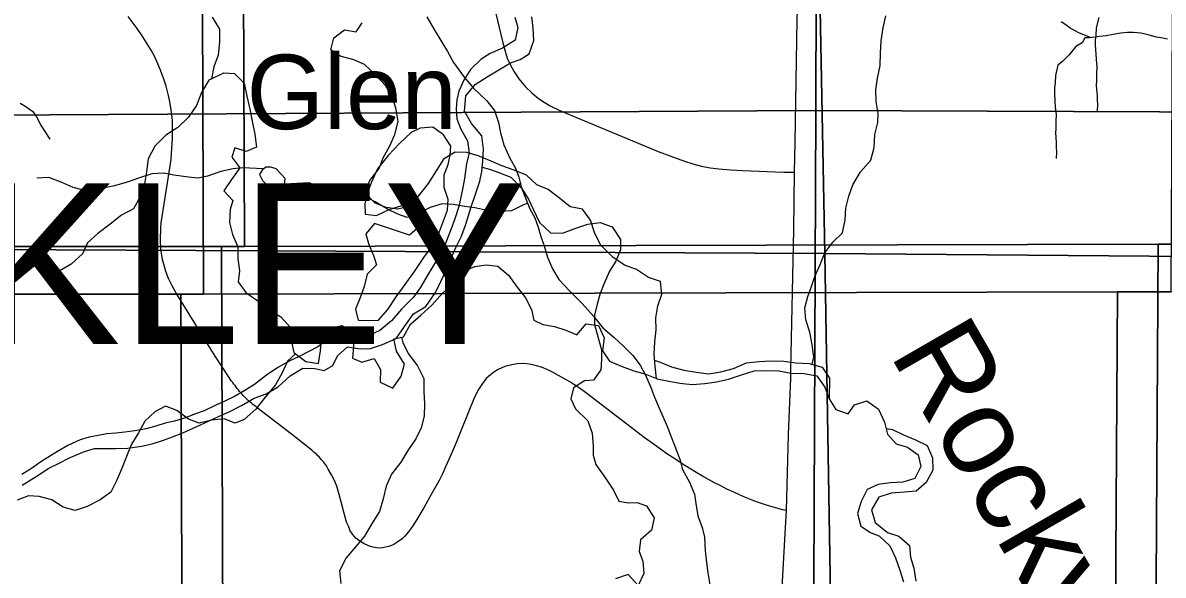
# Model space of a CAD drawing. Extents: x -21.1 to 50.3, y 0 to 22.1.
# Drawn here: x 4.62 to 5.83, y 18.656 to 19.242 of the extents above; entities that cross this region are included whole.
import ezdxf

# ---------------------------------------------------------------- set-up
doc = ezdxf.new("R2010")
doc.units = 0
for name, color, linetype in [('GM_X_County_Road', 7, 'Continuous'), ('GM_X_Major_Lake', 7, 'Continuous'), ('GM_X_Minor_Lake', 7, 'Continuous'), ('GM_X_Minor_River', 7, 'Continuous'), ('GM_X_Minor_River_Text', 7, 'Continuous'), ('GM_X_Section', 7, 'Continuous'), ('GM_X_Township_Road', 7, 'Continuous'), ('GM_X_Township_Text', 7, 'Continuous'), ('GM_X_Unincorporated_Text', 7, 'Continuous')]:
    doc.layers.add(name, color=color, linetype=linetype)

msp = doc.modelspace()

# ---------------------------------------------------------------- linework, layer by layer
at = {"layer": 'GM_X_County_Road'}
msp.add_lwpolyline([(5.424, 18.6113), (5.4293, 18.7062), (5.4303, 18.7248), (5.4325, 18.8053), (5.4349, 18.8651), (5.4352, 18.8747), (5.4384, 19.0226), (5.4391, 19.0837), (5.4395, 19.1151), (5.4419, 19.2454), (5.4424, 19.2665), (5.4432, 19.282), (5.4447, 19.2975), (5.4459, 19.3087), (5.4513, 19.3516), (5.4537, 19.3684), (5.4576, 19.3907), (5.4674, 19.4496), (5.4888, 19.5849), (5.4921, 19.6051)], dxfattribs=at)
at = {"layer": 'GM_X_Major_Lake'}
for points in [[(4.8209, 19.2481), (4.8286, 19.2352), (4.8286, 19.2215), (4.8272, 19.2078), (4.8227, 19.1953), (4.8201, 19.1827), (4.833, 19.1889), (4.8444, 19.1882), (4.8547, 19.1779), (4.8575, 19.1643), (4.8609, 19.1506), (4.8633, 19.1377), (4.866, 19.124), (4.868, 19.1103), (4.857, 19.1057), (4.8448, 19.1094), (4.8418, 19.0995), (4.8502, 19.0881), (4.8412, 19.0759), (4.8332, 19.0637), (4.8428, 19.0535), (4.8398, 19.044), (4.8391, 19.0303), (4.8422, 19.0174), (4.848, 19.0045), (4.8481, 18.9919), (4.8496, 18.979), (4.8482, 18.9672), (4.8566, 18.9558), (4.8692, 18.9471), (4.8814, 18.9381), (4.8936, 18.9301), (4.904, 18.9188), (4.9048, 18.9055), (4.9075, 18.8922), (4.9201, 18.8827), (4.9335, 18.8805), (4.9357, 18.8942), (4.9368, 18.9079), (4.9462, 18.9186), (4.9588, 18.9209), (4.9702, 18.9119), (4.9707, 18.8993), (4.9696, 18.8864), (4.9795, 18.8822), (4.9928, 18.8861), (4.9993, 18.8744), (4.999, 18.8607), (5.0124, 18.8546), (5.0214, 18.8672), (5.0248, 18.8798), (5.0163, 18.8938), (5.0136, 18.9068), (5.0239, 18.9091), (5.0314, 18.9224), (5.0424, 18.932), (5.0538, 18.9427), (5.0651, 18.9553), (5.0772, 18.966), (5.0867, 18.9783), (5.0996, 18.9836), (5.1118, 18.9852), (5.124, 18.9838), (5.1354, 18.9743), (5.1435, 18.9629), (5.1534, 18.9504), (5.1596, 18.9379)], [(4.8209, 19.2481), (4.8286, 19.2352), (4.8286, 19.2215), (4.8272, 19.2078), (4.8227, 19.1953), (4.8201, 19.1827), (4.833, 19.1889), (4.8444, 19.1882), (4.8547, 19.1779), (4.8575, 19.1643), (4.8609, 19.1506), (4.8633, 19.1377), (4.866, 19.124), (4.868, 19.1103), (4.857, 19.1057), (4.8448, 19.1094), (4.8418, 19.0995), (4.8502, 19.0881), (4.8412, 19.0759), (4.8332, 19.0637), (4.8428, 19.0535), (4.8398, 19.044), (4.8391, 19.0303), (4.8422, 19.0174), (4.848, 19.0045), (4.8481, 18.9919), (4.8496, 18.979), (4.8482, 18.9672), (4.8566, 18.9558), (4.8692, 18.9471), (4.8814, 18.9381), (4.8936, 18.9301), (4.904, 18.9188), (4.9048, 18.9055), (4.9075, 18.8922), (4.9201, 18.8827), (4.9335, 18.8805), (4.9357, 18.8942), (4.9368, 18.9079), (4.9462, 18.9186), (4.9588, 18.9209), (4.9702, 18.9119), (4.9707, 18.8993), (4.9696, 18.8864), (4.9795, 18.8822), (4.9928, 18.8861), (4.9993, 18.8744), (4.999, 18.8607), (5.0124, 18.8546), (5.0214, 18.8672), (5.0248, 18.8798), (5.0163, 18.8938), (5.0136, 18.9068), (5.0239, 18.9091), (5.0314, 18.9224), (5.0424, 18.932), (5.0538, 18.9427), (5.0651, 18.9553), (5.0772, 18.966), (5.0867, 18.9783), (5.0996, 18.9836), (5.1118, 18.9852), (5.124, 18.9838), (5.1354, 18.9743), (5.1435, 18.9629), (5.1534, 18.9504), (5.1596, 18.9379)], [(5.1596, 18.9379), (5.1623, 18.9265), (5.1718, 18.922), (5.184, 18.9198), (5.1962, 18.916), (5.208, 18.9111), (5.2179, 18.9226), (5.2308, 18.9208), (5.237, 18.9079), (5.2351, 18.8942), (5.2424, 18.8832), (5.2561, 18.8775), (5.2683, 18.873), (5.2802, 18.8697), (5.2923, 18.8648), (5.2911, 18.8777), (5.2899, 18.8906), (5.2906, 18.9036), (5.2921, 18.9165), (5.2916, 18.9291), (5.2939, 18.942), (5.298, 18.9542), (5.2968, 18.9675), (5.2838, 18.972), (5.2712, 18.9803), (5.2586, 18.9848), (5.246, 18.9935), (5.233, 19.0067), (5.2265, 19.0196), (5.2223, 19.0326), (5.2138, 19.0443), (5.2009, 19.0469), (5.1894, 19.056), (5.1776, 19.0654), (5.1654, 19.0703), (5.1543, 19.0805), (5.1413, 19.0858), (5.1284, 19.0903), (5.1169, 19.0952), (5.1032, 19.1008), (5.091, 19.1046), (5.0788, 19.1049), (5.0663, 19.0976), (5.0584, 19.085), (5.0501, 19.0716), (5.041, 19.0598), (5.0312, 19.0476), (5.0175, 19.0445), (5.0053, 19.0463), (4.9939, 19.0508), (4.9828, 19.0622), (4.988, 19.0748), (4.9979, 19.0874), (5.0024, 19.0988), (5.0095, 19.1114), (5.0148, 19.1236), (5.0182, 19.1373), (5.0162, 19.1502), (5.0123, 19.1631), (5.005, 19.1753), (4.9939, 19.1874), (4.9825, 19.198), (4.971, 19.2029), (4.9565, 19.2066), (4.9466, 19.2134), (4.95, 19.2263), (4.9614, 19.2348), (4.9735, 19.2325), (4.98, 19.2421)]]:
    msp.add_lwpolyline(points, dxfattribs=at)
at = {"layer": 'GM_X_Minor_Lake'}
for points in [[(4.9931, 19.0293), (4.9839, 19.0183), (4.9868, 19.0081), (4.992, 18.9951), (4.9953, 18.9852), (4.9853, 18.9754), (4.9822, 18.9625), (4.9782, 18.9515), (4.9728, 18.9383), (4.9757, 18.9265), (4.997, 18.9263), (5.0073, 18.938), (5.0162, 18.9515), (5.0258, 18.9644), (5.0355, 18.9783), (5.0455, 18.993), (5.0543, 19.0051), (5.0609, 19.0179), (5.0664, 19.0319), (5.0707, 19.0433), (5.0712, 19.0547), (5.0671, 19.0673), (5.0669, 19.0809), (5.0712, 19.0919), (5.0735, 19.1018), (5.074, 19.1113), (5.0662, 19.1231), (5.0549, 19.1312), (5.0416, 19.1302), (5.032, 19.1257), (5.0198, 19.1141), (5.0075, 19.1013), (4.9963, 19.087), (4.9897, 19.0722), (4.9858, 19.0616), (4.9827, 19.0499), (4.9833, 19.0392), (4.9951, 19.0376), (5.0088, 19.0439), (5.021, 19.048), (5.0332, 19.0509), (5.0429, 19.0375), (5.0409, 19.0261), (5.0302, 19.0167)], [(4.8984, 19.0768), (4.8935, 19.0817), (4.8886, 19.087), (4.8829, 19.0889), (4.8776, 19.0889), (4.8738, 19.0859), (4.8711, 19.0813), (4.8742, 19.0749), (4.8783, 19.0707), (4.8825, 19.0673), (4.8886, 19.0642), (4.8969, 19.0642)], [(4.8969, 19.0642), (4.8984, 19.0768)], [(5.0302, 19.0167), (4.9931, 19.0293)]]:
    msp.add_lwpolyline(points, dxfattribs=at)
at = {"layer": 'GM_X_Minor_River'}
for points in [[(5.4578, 18.8798), (5.4596, 18.8872), (5.4576, 18.9009), (5.4553, 18.9139), (5.4511, 18.9268), (5.45, 18.9397), (5.453, 18.9519), (5.4568, 18.9614), (5.4606, 18.9728), (5.4663, 18.9857), (5.4712, 18.9979), (5.4795, 19.0093), (5.4898, 19.0192), (5.4928, 19.0329), (5.4936, 19.0455), (5.4966, 19.058), (5.5008, 19.0702), (5.5091, 19.0839), (5.5201, 19.0965), (5.5235, 19.1098), (5.5243, 19.1235), (5.5273, 19.1364), (5.5277, 19.1459), (5.5258, 19.1585), (5.5254, 19.171), (5.5272, 19.1832), (5.5299, 19.1969), (5.5302, 19.2098), (5.531, 19.2231), (5.5329, 19.2368), (5.5359, 19.2494)], [(5.1422, 19.2481), (5.1452, 19.237), (5.1424, 19.2238), (5.129, 19.2152), (5.116, 19.2096), (5.1065, 19.2036), (5.095, 19.1927), (5.088, 19.1814), (5.0826, 19.1697), (5.0806, 19.1602), (5.0797, 19.1507), (5.0804, 19.1401), (5.0848, 19.1294), (5.0919, 19.1168), (5.0937, 19.1038), (5.0909, 19.0928), (5.0885, 19.0769), (5.0869, 19.0674), (5.0849, 19.0572), (5.0825, 19.0473), (5.0785, 19.0341), (5.0746, 19.0235), (5.0707, 19.0137), (5.0668, 19.0031), (5.058, 18.988), (5.0502, 18.9755), (5.0417, 18.9608), (5.0344, 18.951), (5.0218, 18.9382), (5.011, 18.9258), (4.9988, 18.9156), (4.9858, 18.9097), (4.9718, 18.9163), (4.9585, 18.9164), (4.9463, 18.9082), (4.9329, 18.8984), (4.9131, 18.888), (4.9031, 18.8835), (4.8905, 18.8765), (4.8783, 18.8682), (4.8657, 18.8585), (4.8554, 18.8521), (4.8443, 18.8458), (4.8348, 18.8409), (4.8245, 18.8365), (4.8122, 18.8305), (4.802, 18.8268), (4.7924, 18.8231), (4.7806, 18.8195), (4.7707, 18.8173), (4.7608, 18.8143), (4.7506, 18.8114), (4.7388, 18.8092), (4.7281, 18.8078), (4.7186, 18.8068), (4.7091, 18.8061), (4.6996, 18.8043), (4.6901, 18.8025), (4.6806, 18.7996), (4.6676, 18.7936), (4.6565, 18.7873), (4.639, 18.7764), (4.629, 18.7693), (4.6187, 18.763)], [(4.619, 18.7516), (4.6339, 18.7609), (4.6473, 18.7695), (4.6576, 18.7747), (4.6701, 18.7811), (4.6854, 18.7874), (4.6957, 18.7903), (4.7055, 18.7906), (4.7181, 18.7905), (4.7314, 18.7907), (4.7458, 18.7928), (4.7572, 18.7954), (4.769, 18.7994), (4.7786, 18.8028), (4.7896, 18.8072), (4.8037, 18.8135), (4.8175, 18.8198), (4.8274, 18.8243), (4.838, 18.8291), (4.8518, 18.8362), (4.8652, 18.844), (4.8781, 18.8485), (4.8907, 18.8559), (4.9034, 18.8676), (4.9171, 18.8758), (4.9296, 18.8753), (4.9395, 18.8733), (4.949, 18.8785), (4.9537, 18.8887), (4.9644, 18.8985), (4.9777, 18.8961), (4.9887, 18.8967), (5.0016, 18.9008), (5.0161, 18.9071), (5.025, 18.9199), (5.0346, 18.9335), (5.0476, 18.941), (5.058, 18.9561), (5.0634, 18.9678), (5.0689, 18.9791), (5.0735, 18.9901), (5.0798, 19.0045), (5.0852, 19.015), (5.0891, 19.0252), (5.0922, 19.0351), (5.095, 19.0449), (5.1005, 19.0612), (5.1048, 19.0741), (5.1072, 19.0843), (5.108, 19.0957), (5.1089, 19.1082), (5.1072, 19.1223), (5.0959, 19.1353), (5.0888, 19.1483), (5.0901, 19.1646), (5.0998, 19.1767), (5.1127, 19.1849), (5.1269, 19.1931), (5.1376, 19.1995), (5.1479, 19.2032), (5.1574, 19.2092), (5.1621, 19.2232), (5.1615, 19.2365), (5.1601, 19.2483)], [(5.0486, 19.2486), (5.0566, 19.2349), (5.0645, 19.2217), (5.0706, 19.2118), (5.077, 19.2), (5.0884, 19.1845), (5.0983, 19.1727), (5.1119, 19.1598), (5.1206, 19.1492), (5.1248, 19.1363), (5.1267, 19.1253), (5.1304, 19.1128), (5.1369, 19.0984), (5.1426, 19.0878), (5.1463, 19.0783), (5.149, 19.0669), (5.1539, 19.0552), (5.1581, 19.0449), (5.1634, 19.0351), (5.1668, 19.0252), (5.1698, 19.0153), (5.1732, 19.0055), (5.1766, 18.9933), (5.1819, 18.9812), (5.1887, 18.9698), (5.2005, 18.9573), (5.2134, 18.9444), (5.2255, 18.9308), (5.2354, 18.9186), (5.2475, 18.9084), (5.2573, 18.8989), (5.2672, 18.889), (5.2751, 18.8788), (5.2804, 18.8689), (5.2861, 18.8561), (5.2903, 18.8451), (5.2952, 18.8333), (5.2997, 18.8238), (5.3043, 18.8132), (5.3081, 18.803), (5.3119, 18.7931), (5.3172, 18.7791), (5.3202, 18.7681), (5.3274, 18.7548), (5.3327, 18.7419), (5.3342, 18.732), (5.3365, 18.7191), (5.341, 18.7066), (5.3433, 18.6964), (5.344, 18.682), (5.3455, 18.6695), (5.3471, 18.6585), (5.3489, 18.6459)], [(5.7531, 19.2264), (5.7416, 19.2311), (5.7363, 19.2338), (5.7317, 19.2364), (5.7271, 19.2398), (5.7222, 19.2432)], [(5.7619, 19.2477), (5.7593, 19.2367), (5.759, 19.2287), (5.7582, 19.2238), (5.7583, 19.2184), (5.7587, 19.2093), (5.7591, 19.2033), (5.7599, 19.1953), (5.7596, 19.1881), (5.7596, 19.1805), (5.7593, 19.1759), (5.7597, 19.1714), (5.7601, 19.1649), (5.7601, 19.1603), (5.7605, 19.1554), (5.7602, 19.1486)], [(5.8349, 19.2248), (5.83, 19.2259), (5.8231, 19.227), (5.817, 19.2285), (5.8113, 19.23), (5.8067, 19.2311), (5.7987, 19.2318), (5.7923, 19.2318), (5.7854, 19.231), (5.7774, 19.2298), (5.7698, 19.2283), (5.7626, 19.2275), (5.758, 19.2267), (5.7516, 19.2263), (5.747, 19.2262), (5.7444, 19.2209), (5.7375, 19.2171), (5.73, 19.2079), (5.7235, 19.201), (5.7186, 19.1972), (5.716, 19.1862), (5.7157, 19.1782), (5.7149, 19.1732), (5.715, 19.1679), (5.7154, 19.1588), (5.7158, 19.1527), (5.7166, 19.1448), (5.7163, 19.1375), (5.7163, 19.1299), (5.716, 19.1254), (5.7164, 19.1208), (5.7168, 19.1144), (5.7168, 19.1098), (5.7172, 19.1049), (5.7169, 19.098)], [(4.8201, 19.1827), (4.8172, 19.1812), (4.8093, 19.1682), (4.8043, 19.1545), (4.7956, 19.142), (4.7842, 19.1309), (4.7717, 19.1229), (4.7599, 19.1111), (4.7527, 19.0978), (4.7512, 19.0841), (4.7489, 19.0712), (4.7447, 19.0582), (4.7371, 19.0449), (4.7246, 19.038), (4.7124, 19.0285), (4.6995, 19.0186), (4.6885, 19.0087), (4.6832, 18.9969), (4.671, 18.9859), (4.6585, 18.9786), (4.6456, 18.971)], [(4.617, 19.157), (4.6228, 19.1533), (4.6304, 19.148), (4.6342, 19.1423), (4.6393, 19.1328), (4.6423, 19.1279), (4.6485, 19.1188)], [(4.8756, 19.0873), (4.8526, 19.0881), (4.8431, 19.087), (4.8298, 19.0843), (4.8158, 19.0794), (4.8055, 19.0771), (4.7957, 19.0783), (4.7801, 19.0805), (4.7695, 19.0824), (4.7566, 19.0817), (4.7437, 19.0775), (4.7305, 19.0729), (4.7172, 19.0692), (4.7047, 19.0665), (4.6952, 19.0657), (4.6827, 19.065), (4.6732, 19.0673), (4.6603, 19.0729), (4.6475, 19.0779), (4.6346, 19.0771)], [(5.1075, 19.0891), (5.1152, 19.0869), (5.125, 19.0834), (5.1378, 19.0783), (5.1495, 19.0664), (5.157, 19.0542), (5.1618, 19.0435), (5.1681, 19.0301), (5.1801, 19.0194), (5.1926, 19.0189), (5.2068, 19.0241), (5.2197, 19.0285), (5.2326, 19.0303), (5.2455, 19.0256), (5.2541, 19.0122), (5.2543, 19.0012), (5.2493, 18.9891), (5.2427, 18.9785), (5.2365, 18.9649), (5.2326, 18.955), (5.2295, 18.9437), (5.2267, 18.9319), (5.2266, 18.9221), (5.2306, 18.908), (5.2339, 18.895), (5.2342, 18.8848), (5.2333, 18.8741), (5.2256, 18.8628), (5.2161, 18.8621), (5.2043, 18.855), (5.2015, 18.8433), (5.2063, 18.8326), (5.2195, 18.8199), (5.2243, 18.8066), (5.2252, 18.7929), (5.2251, 18.7834), (5.2281, 18.7735), (5.2382, 18.759), (5.2468, 18.7464), (5.2524, 18.7345), (5.2626, 18.7329), (5.2721, 18.7332), (5.2819, 18.7297), (5.2898, 18.717), (5.287, 18.7038), (5.2755, 18.6936), (5.2742, 18.6811), (5.2779, 18.6708), (5.2789, 18.6579), (5.2731, 18.645), (5.2622, 18.6569), (5.2489, 18.6521)], [(5.1557, 19.0509), (5.1505, 19.0487), (5.1384, 19.0426), (5.1259, 19.0419), (5.1126, 19.043), (5.0997, 19.0457), (5.0891, 19.0472), (5.0766, 19.0495), (5.0648, 19.0502), (5.0523, 19.046), (5.039, 19.0396), (5.0277, 19.0354), (5.0178, 19.0392), (5.0068, 19.0445), (4.9939, 19.0521), (4.981, 19.0589), (4.9712, 19.0627), (4.9617, 19.0631), (4.9484, 19.0631), (4.9359, 19.0673), (4.9238, 19.0722), (4.8977, 19.0709)], [(5.0218, 18.9086), (5.0231, 18.903), (5.0288, 18.8913), (5.0387, 18.878), (5.0456, 18.8647), (5.0456, 18.851), (5.046, 18.8377), (5.0457, 18.8247), (5.0426, 18.8125), (5.037, 18.8008), (5.0286, 18.7882), (5.021, 18.776), (5.0111, 18.7631), (5.0054, 18.7505), (5.0024, 18.7372), (4.9983, 18.7235), (4.9899, 18.7102), (4.9823, 18.6976), (4.9732, 18.6866), (4.9629, 18.6744), (4.9561, 18.6607), (4.9573, 18.6474)], [(4.9091, 18.891), (4.9006, 18.8831), (4.8949, 18.8709), (4.8881, 18.858), (4.8771, 18.845), (4.8672, 18.8321), (4.8547, 18.8211), (4.8452, 18.8172), (4.8334, 18.8218), (4.8204, 18.8206), (4.8071, 18.8172), (4.7957, 18.8217), (4.7831, 18.8309), (4.7713, 18.8354), (4.7599, 18.8293), (4.7493, 18.8194), (4.7424, 18.8072), (4.7352, 18.795), (4.7299, 18.7821), (4.7246, 18.7684), (4.7193, 18.7562), (4.7132, 18.7441), (4.7018, 18.7361), (4.6881, 18.7288), (4.6752, 18.7246), (4.6627, 18.7284), (4.6505, 18.736), (4.6371, 18.7394), (4.6257, 18.7401), (4.6136, 18.7356)], [(5.2905, 18.8842), (5.2963, 18.8821), (5.3085, 18.8772), (5.3215, 18.8737), (5.3344, 18.8715), (5.3481, 18.8696), (5.3607, 18.8719), (5.3743, 18.8753), (5.388, 18.8814), (5.401, 18.8826), (5.4139, 18.8834), (5.4276, 18.883), (5.4402, 18.8815), (5.4546, 18.8808), (5.4683, 18.8766), (5.476, 18.8652), (5.4756, 18.843)], [(5.2923, 18.8648), (5.293, 18.8645), (5.3036, 18.8623), (5.3173, 18.8597), (5.3302, 18.8585), (5.3439, 18.8593), (5.3561, 18.8612), (5.369, 18.8639), (5.3827, 18.8685), (5.396, 18.8727), (5.409, 18.8731), (5.4227, 18.8727), (5.4352, 18.8705), (5.4489, 18.8701), (5.4626, 18.8675), (5.471, 18.8557), (5.4756, 18.8431), (5.4829, 18.8317), (5.4958, 18.8272), (5.5026, 18.8367), (5.5156, 18.8409), (5.5281, 18.8322), (5.5346, 18.8185), (5.5377, 18.8056), (5.5468, 18.7953), (5.559, 18.7919), (5.5704, 18.7839), (5.5731, 18.7714), (5.5667, 18.7585), (5.5541, 18.7546), (5.5404, 18.7539), (5.5279, 18.7523), (5.5161, 18.747), (5.5096, 18.7344), (5.5058, 18.7215), (5.5093, 18.7082), (5.5196, 18.7013), (5.5291, 18.6976), (5.5401, 18.6873), (5.5462, 18.6744), (5.5508, 18.6615), (5.5547, 18.6489)], [(5.5362, 18.8117), (5.543, 18.8105), (5.5548, 18.8048), (5.5674, 18.7995), (5.5799, 18.7938), (5.5853, 18.7805), (5.5857, 18.7676), (5.5789, 18.7543), (5.5682, 18.7451), (5.5557, 18.744), (5.5416, 18.7432), (5.5286, 18.739), (5.5207, 18.7253), (5.5245, 18.712), (5.5375, 18.7014), (5.5496, 18.6976), (5.5611, 18.6877), (5.5622, 18.6752), (5.5657, 18.6634), (5.5676, 18.6497)]]:
    msp.add_lwpolyline(points, dxfattribs=at)
at = {"layer": 'GM_X_Section'}
for points in [[(4.4577, 20.1527), (5.4645, 20.1514), (5.4617, 19.1492), (4.4602, 19.1433)], [(5.4645, 20.1514), (6.4606, 20.149), (6.4647, 19.1453), (5.4617, 19.1492)], [(4.8512, 20.0198), (5.8866, 20.0284), (5.8818, 19.0073), (5.8249, 19.0071), (4.855, 19.0048)], [(3.824, 20.0181), (4.8512, 20.0198), (4.855, 19.0048), (4.8307, 19.0046), (3.8354, 19.0047)], [(4.4995, 19.9996), (5.4518, 20.0139), (5.4711, 18.9972), (4.5067, 19.0018), (4.4996, 19.9379)], [(5.4518, 20.0139), (6.4936, 20.0075), (6.5046, 18.9888), (5.4711, 18.9972)], [(4.8079, 19.9693), (5.8433, 19.9779), (5.8385, 18.9568), (5.7817, 18.9566), (4.8117, 18.9543)], [(3.7807, 19.9676), (4.8079, 19.9693), (4.8117, 18.9543), (4.7875, 18.9541), (3.7921, 18.9542)], [(4.4602, 19.1433), (5.4617, 19.1492), (5.4574, 18.1459), (4.4529, 18.1426)], [(5.4617, 19.1492), (6.4647, 19.1453), (6.4683, 18.1347), (5.4574, 18.1459)], [(4.8307, 19.0046), (4.855, 19.0048), (5.8249, 19.0071), (5.8189, 17.992), (4.8343, 17.9854)], [(6.8358, 19.0117), (6.8357, 18.0145), (5.8189, 17.992), (5.8249, 19.0071), (5.8818, 19.0073)], [(3.8354, 19.0047), (4.8307, 19.0046), (4.8343, 17.9854), (3.8045, 18.0148), (3.8017, 19.0044)], [(5.4711, 18.9972), (5.4882, 17.9725), (4.5025, 17.9889), (4.506, 18.9401), (4.5067, 19.0018)], [(6.5046, 18.9888), (6.5167, 17.9592), (5.4882, 17.9725), (5.4711, 18.9972)], [(6.7925, 18.9612), (6.7924, 17.964), (5.7756, 17.9415), (5.7817, 18.9566), (5.8385, 18.9568)], [(3.7921, 18.9542), (4.7875, 18.9541), (4.791, 17.9349), (3.7612, 17.9643), (3.7584, 18.9539)], [(4.7875, 18.9541), (4.8117, 18.9543), (5.7817, 18.9566), (5.7756, 17.9415), (4.791, 17.9349)]]:
    msp.add_lwpolyline(points, close=True, dxfattribs=at)
at = {"layer": 'GM_X_Township_Road'}
for points in [[(5.1196, 19.2607), (5.1292, 19.2207), (5.1325, 19.2094), (5.134, 19.2046), (5.1373, 19.1972), (5.1413, 19.19), (5.1463, 19.1825), (5.1533, 19.1742), (5.16, 19.1677), (5.1672, 19.1618), (5.1731, 19.1579), (5.1797, 19.154), (5.1899, 19.1491), (5.2032, 19.1433), (5.2941, 19.1057), (5.3075, 19.1005), (5.3221, 19.0953), (5.3311, 19.0926), (5.3402, 19.09), (5.3496, 19.0881), (5.3588, 19.087), (5.3712, 19.0861), (5.3839, 19.0854), (5.4277, 19.0837), (5.4391, 19.0837)], [(5.4303, 18.7248), (5.4262, 18.7254), (5.4094, 18.7302), (5.4007, 18.7331), (5.3939, 18.7357), (5.3871, 18.7385), (5.3804, 18.7414), (5.3738, 18.7444), (5.3672, 18.7475), (5.3607, 18.7507), (5.3542, 18.754), (5.3478, 18.7575), (5.3414, 18.7611), (5.3351, 18.7647), (5.3289, 18.7685), (5.3227, 18.7724), (5.3166, 18.7764), (5.3108, 18.7801), (5.3045, 18.7842), (5.2905, 18.7942), (5.2795, 18.8021), (5.2609, 18.8163), (5.2184, 18.8488), (5.2155, 18.8509), (5.2096, 18.8552), (5.2066, 18.8572), (5.2036, 18.8591), (5.2005, 18.8611), (5.1974, 18.8629), (5.1942, 18.8647), (5.1828, 18.871), (5.177, 18.8738), (5.1705, 18.8768), (5.165, 18.8783), (5.1593, 18.8796), (5.1549, 18.8802), (5.1502, 18.8805), (5.1445, 18.8804), (5.1389, 18.8793), (5.1314, 18.8774), (5.1244, 18.8744), (5.1197, 18.8715), (5.1163, 18.8688), (5.1117, 18.8648), (5.1077, 18.8595), (5.1035, 18.8529), (5.0994, 18.8451), (5.0857, 18.8118), (5.0801, 18.7974), (5.076, 18.7875), (5.0721, 18.7789), (5.0686, 18.7711), (5.0656, 18.7642), (5.0619, 18.7566), (5.0534, 18.7415), (5.0458, 18.7284), (5.0382, 18.7153), (5.0338, 18.7084), (5.0293, 18.7022), (5.0253, 18.6976), (5.0223, 18.6947), (5.0179, 18.6913), (5.0137, 18.6885), (5.0095, 18.6868), (5.005, 18.6857), (5.0014, 18.6851), (4.9975, 18.6849), (4.9916, 18.6857), (4.9877, 18.6869), (4.9827, 18.6889), (4.9774, 18.6923), (4.9732, 18.6955), (4.9696, 18.6997), (4.9674, 18.7033), (4.9657, 18.7072), (4.9635, 18.7123), (4.9605, 18.7231), (4.9579, 18.7326), (4.9557, 18.7416), (4.9531, 18.7505), (4.9501, 18.7572), (4.9474, 18.7625), (4.944, 18.7686), (4.9422, 18.772), (4.9411, 18.7734), (4.94, 18.7748), (4.9389, 18.7762), (4.9378, 18.7775), (4.9366, 18.7789), (4.9354, 18.7802), (4.9342, 18.7815), (4.933, 18.7827), (4.9317, 18.784), (4.9305, 18.7852), (4.9292, 18.7864), (4.9278, 18.7876), (4.9265, 18.7888), (4.9251, 18.7899), (4.9238, 18.791), (4.9216, 18.7927), (4.9051, 18.8057), (4.8686, 18.8337), (4.867, 18.8349), (4.8654, 18.8361), (4.8639, 18.8373), (4.8624, 18.8386), (4.8609, 18.8399), (4.8595, 18.8412), (4.858, 18.8425), (4.8566, 18.8439), (4.8552, 18.8453), (4.8538, 18.8467), (4.8525, 18.8481), (4.8512, 18.8496), (4.8499, 18.8511), (4.8486, 18.8526), (4.8474, 18.8541), (4.8462, 18.8557), (4.845, 18.8572), (4.8438, 18.8588), (4.8427, 18.8604), (4.8411, 18.8621), (4.8388, 18.8657), (4.824, 18.8885), (4.7822, 18.9558), (4.778, 18.9636), (4.7744, 18.9709), (4.7716, 18.9782), (4.7693, 18.9859), (4.768, 18.9909), (4.7668, 18.9976), (4.7662, 19.0027), (4.7659, 19.0111), (4.7662, 19.0248), (4.7666, 19.03), (4.7752, 19.0838), (4.7771, 19.0972), (4.778, 19.109), (4.7785, 19.1188), (4.7788, 19.1287), (4.7785, 19.1383), (4.778, 19.1444), (4.7772, 19.1495), (4.7757, 19.1581), (4.7744, 19.165), (4.7718, 19.1748), (4.7698, 19.1813), (4.7659, 19.1919), (4.7631, 19.1986), (4.7595, 19.2066), (4.7559, 19.2131), (4.7506, 19.2217), (4.7472, 19.2272), (4.7411, 19.2361), (4.7317, 19.2488)]]:
    msp.add_lwpolyline(points, dxfattribs=at)

# ---------------------------------------------------------------- texts
at = {"layer": 'GM_X_Minor_River_Text'}
msp.add_text('Rocky', height=0.09474, rotation=299.9806, dxfattribs=at).set_placement((5.5392, 18.8909))
at = {"layer": 'GM_X_Township_Text'}
msp.add_text('HINCKLEY', height=0.17045, rotation=0, dxfattribs=at).set_placement((4.0145, 18.9013))
at = {"layer": 'GM_X_Unincorporated_Text'}
msp.add_text('Glen', height=0.07898, rotation=0, dxfattribs=at).set_placement((4.8573, 19.1293))

doc.saveas('drawing.dxf')
